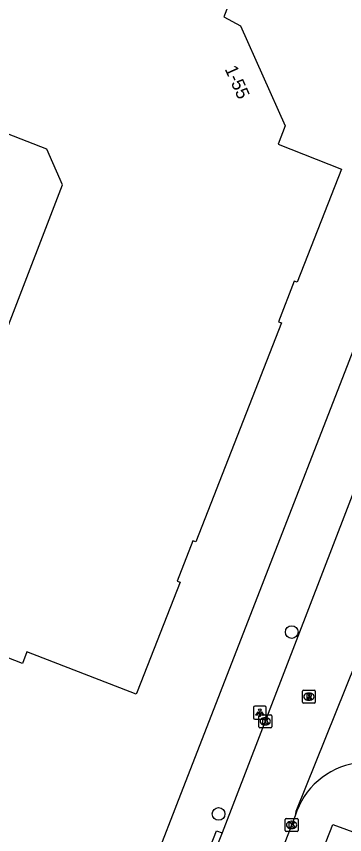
# Model space of a CAD drawing. Extents: x 160026 to 161302, y 384757 to 385701.
# Drawn here: x 160990.6 to 161016.1, y 385152 to 385215.4 of the extents above; entities that cross this region are included whole.
import ezdxf

# ---------------------------------------------------------------- set-up
doc = ezdxf.new("R2010")
doc.units = 0
for name, color, linetype in [('IMGEO_Boom', 7, 'Continuous'), ('IMGEO_Kolk', 7, 'Continuous'), ('IMGEO_Lichtpunt', 7, 'Continuous'), ('IMGEO_Pand', 7, 'Continuous'), ('IMGEO_Pand_nummerreeks', 7, 'Continuous'), ('IMGEO_Rijbaan_lokaal_open', 7, 'Continuous'), ('IMGEO_Rioolput', 7, 'Continuous'), ('IMGEO_Voetpad_open', 7, 'Continuous')]:
    doc.layers.add(name, color=color, linetype=linetype)

msp = doc.modelspace()

# ---------------------------------------------------------------- linework, layer by layer
at = {"layer": 'IMGEO_Boom'}
for centre in [(161012.011, 385167.688), (161006.33, 385153.575)]:
    msp.add_circle(centre, 0.489, dxfattribs=at)
at = {"layer": 'IMGEO_Kolk'}
for p, q in [((161009.454, 385160.342), (161009.454, 385161.194)), ((161009.529, 385161.268), (161010.381, 385161.268)), ((161009.942, 385161.048), (161009.967, 385161.048)), ((161010.455, 385161.194), (161010.455, 385160.342)), ((161010.381, 385160.268), (161009.529, 385160.268)), ((161009.965, 385160.488), (161009.94, 385160.488)), ((161011.5, 385152.298), (161011.5, 385153.15)), ((161011.575, 385153.224), (161012.427, 385153.224)), ((161011.988, 385153.004), (161012.013, 385153.004)), ((161012.501, 385153.15), (161012.501, 385152.298)), ((161012.427, 385152.224), (161011.575, 385152.224)), ((161012.011, 385152.444), (161011.986, 385152.444))]:
    msp.add_line(p, q, dxfattribs=at)
for points in [[(161009.454, 385160.342), (161009.454, 385161.194)], [(161009.529, 385161.268), (161010.381, 385161.268)], [(161009.775, 385160.968), (161009.898, 385160.968), (161009.898, 385160.817), (161010.028, 385160.968), (161010.192, 385160.968), (161010.046, 385160.817), (161010.199, 385160.568), (161010.047, 385160.568), (161009.962, 385160.732), (161009.898, 385160.665), (161009.898, 385160.568), (161009.775, 385160.568), (161009.775, 385160.968)], [(161010.455, 385161.194), (161010.455, 385160.342)], [(161010.381, 385160.268), (161009.529, 385160.268)], [(161011.5, 385152.298), (161011.5, 385153.15)], [(161011.575, 385153.224), (161012.427, 385153.224)], [(161011.821, 385152.924), (161011.944, 385152.924), (161011.944, 385152.773), (161012.074, 385152.924), (161012.238, 385152.924), (161012.092, 385152.773), (161012.245, 385152.524), (161012.093, 385152.524), (161012.008, 385152.688), (161011.944, 385152.621), (161011.944, 385152.524), (161011.821, 385152.524), (161011.821, 385152.924)], [(161012.501, 385153.15), (161012.501, 385152.298)], [(161012.427, 385152.224), (161011.575, 385152.224)]]:
    msp.add_lwpolyline(points, dxfattribs=at)
for centre, start, end in [((161009.531, 385161.192), 91.55205, 178.44795), ((161009.531, 385161.192), 91.55205, 178.44795), ((161010.379, 385161.192), 1.55205, 88.44795), ((161010.379, 385161.192), 1.55205, 88.44795), ((161009.531, 385160.344), 181.55205, 268.44795), ((161009.531, 385160.344), 181.55205, 268.44795), ((161010.379, 385160.344), 271.55205, 358.44795), ((161010.379, 385160.344), 271.55205, 358.44795), ((161011.577, 385153.148), 91.55205, 178.44795), ((161011.577, 385153.148), 91.55205, 178.44795), ((161012.425, 385153.148), 1.55205, 88.44795), ((161012.425, 385153.148), 1.55205, 88.44795), ((161011.577, 385152.3), 181.55205, 268.44795), ((161011.577, 385152.3), 181.55205, 268.44795), ((161012.425, 385152.3), 271.55205, 358.44795), ((161012.425, 385152.3), 271.55205, 358.44795)]:
    msp.add_arc(centre, 0.0765, start, end, dxfattribs=at)
for centre, major_axis, ratio, start_param, end_param in [((161009.941, 385160.768), (-0.387, 0.002), 0.722429, 4.712389, 7.853982), ((161009.966, 385160.768), (-0.39, 0.002), 0.717154, 1.570796, 4.712389), ((161011.987, 385152.724), (-0.387, 0.002), 0.722429, 4.712389, 7.853982), ((161012.012, 385152.724), (-0.39, 0.002), 0.717154, 1.570796, 4.712389)]:
    msp.add_ellipse(centre, major_axis=major_axis, ratio=ratio, start_param=start_param, end_param=end_param, dxfattribs=at)
at = {"layer": 'IMGEO_Lichtpunt'}
for p, q in [((161009.04, 385161.836), (161009.04, 385161.029)), ((161009.04, 385161.836), (161009.04, 385161.029)), ((161009.942, 385161.931), (161009.134, 385161.931)), ((161009.942, 385161.931), (161009.134, 385161.931)), ((161010.036, 385161.029), (161010.036, 385161.836)), ((161010.036, 385161.029), (161010.036, 385161.836)), ((161009.134, 385160.935), (161009.942, 385160.935)), ((161009.134, 385160.935), (161009.942, 385160.935))]:
    msp.add_line(p, q, dxfattribs=at)
for points in [[(161009.414, 385161.5), (161009.453, 385161.472), (161009.265, 385161.21), (161009.227, 385161.237), (161009.414, 385161.5)], [(161009.516, 385161.452), (161009.563, 385161.452), (161009.563, 385161.13), (161009.516, 385161.13), (161009.516, 385161.452)], [(161009.626, 385161.472), (161009.664, 385161.499), (161009.851, 385161.237), (161009.812, 385161.209), (161009.626, 385161.472)]]:
    msp.add_lwpolyline(points, dxfattribs=at)
msp.add_circle((161009.539, 385161.634), 0.0994, dxfattribs=at)
for centre, start, end in [((161009.134, 385161.836), 90, 180), ((161009.134, 385161.836), 90, 180), ((161009.942, 385161.836), 0, 90), ((161009.942, 385161.836), 0, 90), ((161009.134, 385161.029), 180, 270), ((161009.134, 385161.029), 180, 270), ((161009.942, 385161.029), 270, 0), ((161009.942, 385161.029), 270, 360)]:
    msp.add_arc(centre, 0.0946, start, end, dxfattribs=at)
at = {"layer": 'IMGEO_Pand'}
for points in [[(160979.609, 385231.472), (160996.664, 385224.826), (160999.814, 385223.599), (161000, 385223.526), (161008.61, 385220.171), (161006.729, 385215.4), (161008.033, 385214.702), (161011.504, 385206.956), (161010.958, 385205.536), (161015.872, 385203.605), (161012.442, 385194.832), (161012.192, 385194.914), (161010.981, 385191.749), (161011.218, 385191.675), (161004.568, 385174.692), (161004.331, 385174.761), (161003.103, 385171.643), (161003.347, 385171.556), (161000, 385163.041), (160999.928, 385162.858), (160991.432, 385166.158), (160991.095, 385165.234), (160988.085, 385166.412)], [(160982.574, 385169.624), (160982.695, 385169.953), (160981.772, 385170.302), (160983.544, 385174.909), (160982.493, 385175.351), (160984.691, 385180.983), (160985.787, 385180.606), (160994.218, 385202.374), (160993.001, 385205.15), (160969.003, 385214.469), (160967.357, 385213.779), (160966.124, 385213.275), (160965.715, 385212.26)]]:
    msp.add_lwpolyline(points, dxfattribs=at)
at = {"layer": 'IMGEO_Rijbaan_lokaal_open'}
for points in [[(161026.856, 385204.583), (161006.613, 385152.101)], [(161018.527, 385169.117), (161018.491, 385169.043), (161012.34, 385153.761), (161012.274, 385153.429)], [(161012.274, 385153.429), (161010.633, 385149.207)], [(161006.613, 385152.101), (161004.366, 385146.462)]]:
    msp.add_lwpolyline(points, dxfattribs=at)
msp.add_arc((161017.912, 385151.685), 5.902, 98.77324, 162.81662, dxfattribs=at)
at = {"layer": 'IMGEO_Rioolput'}
for p, q in [((161012.841, 385162.248), (161012.841, 385163.1)), ((161012.916, 385163.174), (161013.768, 385163.174)), ((161013.329, 385162.954), (161013.354, 385162.954)), ((161013.842, 385163.1), (161013.842, 385162.248)), ((161013.768, 385162.174), (161012.916, 385162.174)), ((161013.352, 385162.394), (161013.327, 385162.394))]:
    msp.add_line(p, q, dxfattribs=at)
for points in [[(161012.841, 385162.248), (161012.841, 385163.1)], [(161012.916, 385163.174), (161013.768, 385163.174)], [(161013.43, 385162.872), (161013.178, 385162.874), (161013.178, 385162.474)], [(161013.356, 385162.793), (161013.302, 385162.793), (161013.302, 385162.712)], [(161013.842, 385163.1), (161013.842, 385162.248)], [(161013.768, 385162.174), (161012.916, 385162.174)], [(161013.178, 385162.474), (161013.302, 385162.474), (161013.302, 385162.636), (161013.313, 385162.636)], [(161013.302, 385162.712), (161013.354, 385162.712)], [(161013.36, 385162.607), (161013.431, 385162.474), (161013.571, 385162.474), (161013.506, 385162.6)]]:
    msp.add_lwpolyline(points, dxfattribs=at)
for centre, radius, start, end in [((161012.918, 385163.098), 0.0765, 91.55205, 178.44795), ((161012.918, 385163.098), 0.0765, 91.55205, 178.44795), ((161013.362, 385162.697), 0.0964, 77.00612, 93.18647), ((161013.376, 385162.754), 0.0378, 276.66336, 79.67722), ((161013.429, 385162.762), 0.109, 350.36119, 89.41601), ((161013.766, 385163.098), 0.0765, 1.55205, 88.44795), ((161013.766, 385163.098), 0.0765, 1.55205, 88.44795), ((161012.918, 385162.25), 0.0765, 181.55205, 268.44795), ((161012.918, 385162.25), 0.0765, 181.55205, 268.44795), ((161013.312, 385162.583), 0.0533, 26.02933, 88.69889), ((161013.338, 385162.901), 0.19, 274.7715, 282.96867), ((161013.427, 385162.762), 0.112, 277.58423, 350.98172), ((161013.411, 385162.547), 0.108, 29.51342, 73.79051), ((161013.766, 385162.25), 0.0765, 271.55205, 358.44795), ((161013.766, 385162.25), 0.0765, 271.55205, 358.44795)]:
    msp.add_arc(centre, radius, start, end, dxfattribs=at)
for centre, major_axis, ratio, start_param, end_param in [((161013.328, 385162.674), (-0.387, 0.002), 0.722429, 4.712389, 7.853982), ((161013.353, 385162.674), (-0.39, 0.002), 0.717154, 1.570796, 4.712389)]:
    msp.add_ellipse(centre, major_axis=major_axis, ratio=ratio, start_param=start_param, end_param=end_param, dxfattribs=at)
at = {"layer": 'IMGEO_Voetpad_open'}
for points in [[(161027.141, 385216.132), (161025.453, 385211.795), (161023.234, 385206.095), (161003.072, 385154.295), (161002.935, 385153.943), (161000.607, 385147.956), (161000, 385146.397), (160987.796, 385115.023), (160983.488, 385103.946)], [(161013.372, 385148.078), (161015.194, 385152.762), (161017.318, 385151.969)], [(161004.366, 385146.462), (161003.978, 385146.645), (161006.172, 385152.27), (161006.613, 385152.101)]]:
    msp.add_lwpolyline(points, dxfattribs=at)

# ---------------------------------------------------------------- texts
at = {"layer": 'IMGEO_Pand_nummerreeks'}
msp.add_text('1-55', height=1, rotation=294.13726, dxfattribs=at).set_placement((161006.785, 385211.374))

doc.saveas('drawing.dxf')
